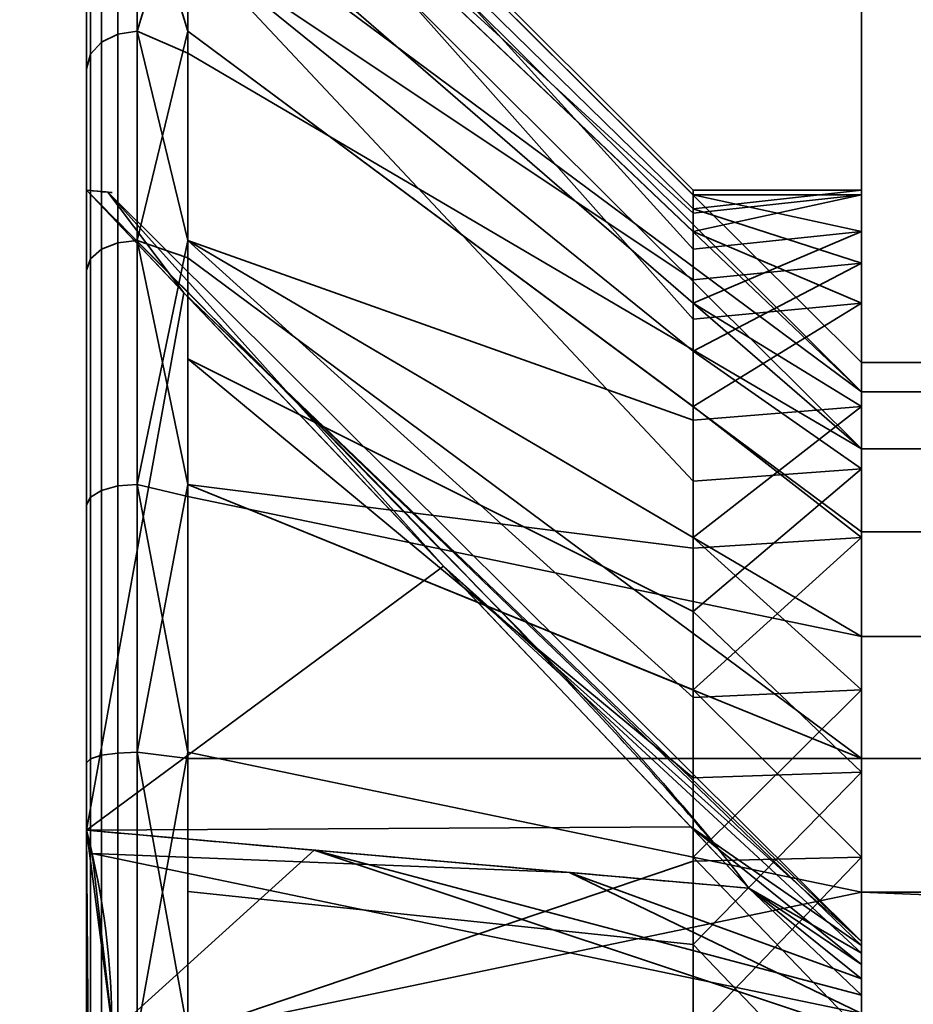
# Model space of a CAD drawing. Header units: millimetres. Extents: x -490 to 6690, y -115 to 152.
# Tile 554 of 656: x 2572.25 to 2574.9, y 30.83 to 33.76. Entities that reach past the tile are written whole.
import ezdxf

# ---------------------------------------------------------------- set-up
doc = ezdxf.new("R2010")
doc.units = ezdxf.units.MM
doc.layers.add('151', color=253, linetype='Continuous')

# ---------------------------------------------------------------- blocks, each defined once
blk = doc.blocks.new('UG_SURFACE_003')
at = {"layer": '151', "color": 252, "linetype": 'Continuous', "lineweight": 35}
for points in [[(3589.9999, -6.2, 2202.5001), (3589.9999, 133.2, 2202.5001), (2410.0001, 133.2, 2202.5001), (2410.0001, -6.2, 2202.5001)], [(2559.9999, -6.2, 2052.5), (2559.9999, 133.2, 2052.5), (3440.0001, 133.2, 2052.5), (3440.0001, -6.2, 2052.5)]]:
    blk.add_3dface(points, dxfattribs=at)
blk = doc.blocks.new('UG_SURFACE_196')
at = {"layer": '151', "color": 252, "linetype": 'Continuous', "lineweight": 35}
for points in [[(2572.7501, 12.6349, 1008.25), (2572.7501, 36, 1008.25), (2574.7499, 36, 1008.25), (2574.7499, 12.6349, 1008.25)], [(2574.7499, 12.6349, 1172.25), (2574.7499, 36, 1172.25), (2572.7501, 36, 1172.25), (2572.7501, 12.6349, 1172.25)], [(2572.7501, 36, 1008.25), (2572.7501, 32.75, 1050.7859), (2572.7501, 33.9861, 1051.8988)], [(2572.7501, 36, 1008.25), (2572.7501, 23.75, 1020.25), (2572.7501, 29.5139, 1050.4458), (2572.7501, 31.1681, 1050.2719)], [(2572.7501, 36, 1072.25), (2572.7501, 32.75, 1057.7141), (2572.7501, 31.1681, 1058.2281)], [(2572.7501, 31.1681, 1050.2719), (2572.7501, 32.75, 1050.7859), (2572.7501, 36, 1008.25)], [(2572.7501, 33.9861, 1056.6012), (2572.7501, 32.75, 1057.7141), (2572.7501, 36, 1072.25)], [(2572.7501, 31.1681, 1058.2281), (2572.7501, 29.5139, 1058.0542), (2572.7501, 23.75, 1072.25), (2572.7501, 36, 1072.25)], [(2572.7501, 36, 1008.25), (2572.7501, 12.6349, 1008.25), (2572.7501, 12.6349, 1020.25), (2572.7501, 23.75, 1020.25)], [(2572.7501, 36, 1172.25), (2572.7501, 32.3769, 1129.9042), (2572.7501, 30.75, 1130.25)], [(2572.7501, 30.75, 1130.25), (2572.7501, 29.1231, 1129.9042), (2572.7501, 23.75, 1160.2499), (2572.7501, 36, 1172.25)], [(2572.7501, 36, 1172.25), (2572.7501, 33.7226, 1128.9265), (2572.7501, 32.3769, 1129.9042)], [(2572.7501, 36, 1172.25), (2572.7501, 34.5542, 1127.4861), (2572.7501, 33.7226, 1128.9265)], [(2572.7501, 36, 1072.25), (2572.7501, 23.75, 1072.25), (2572.7501, 23.75, 1084.25), (2572.7501, 34.7281, 1125.8318)], [(2572.7501, 23.75, 1160.2499), (2572.7501, 12.6349, 1160.2499), (2572.7501, 12.6349, 1172.25), (2572.7501, 36, 1172.25)], [(2574.7499, 36, 1072.25), (2574.7499, 31.7668, 1123.9661), (2574.7499, 30.75, 1123.75)], [(2574.7499, 30.75, 1123.75), (2574.7499, 29.7332, 1123.9661), (2574.7499, 23.75, 1096.2501), (2574.7499, 36, 1072.25)], [(2574.7499, 36, 1072.25), (2574.7499, 36, 1172.25), (2574.7499, 33.2363, 1126.5113)], [(2574.7499, 36, 1072.25), (2574.7499, 32.6079, 1124.5772), (2574.7499, 31.7668, 1123.9661)], [(2574.7499, 33.2363, 1126.5113), (2574.7499, 33.1276, 1125.4774), (2574.7499, 36, 1072.25)], [(2574.7499, 36, 1172.25), (2574.7499, 32.2195, 1128.2725), (2574.7499, 32.9151, 1127.5001)], [(2574.7499, 30.2302, 1128.6954), (2574.7499, 31.2698, 1128.6954), (2574.7499, 36, 1172.25), (2574.7499, 23.75, 1160.2499)], [(2574.7499, 36, 1072.25), (2574.7499, 23.75, 1096.2501), (2574.7499, 23.75, 1084.25)], [(2574.7499, 33.1276, 1125.4774), (2574.7499, 32.6079, 1124.5772), (2574.7499, 36, 1072.25)], [(2574.7499, 31.2698, 1128.6954), (2574.7499, 32.2195, 1128.2725), (2574.7499, 36, 1172.25)], [(2574.7499, 36, 1172.25), (2574.7499, 12.6349, 1172.25), (2574.7499, 12.6349, 1160.2499), (2574.7499, 23.75, 1160.2499)], [(2574.7499, 32.9151, 1127.5001), (2574.7499, 33.2363, 1126.5113), (2574.7499, 36, 1172.25)], [(2574.7499, 36, 1072.25), (2574.7499, 32.4228, 1056.1079), (2574.7499, 33.0339, 1055.2669)], [(2574.7499, 36, 1072.25), (2574.7499, 23.75, 1072.25), (2574.7499, 30.4887, 1056.7364), (2574.7499, 31.5225, 1056.6276)], [(2574.7499, 36, 1008.25), (2574.7499, 36, 1072.25), (2574.7499, 33.25, 1054.25)], [(2574.7499, 31.5225, 1056.6276), (2574.7499, 32.4228, 1056.1079), (2574.7499, 36, 1072.25)], [(2574.7499, 36, 1008.25), (2574.7499, 32.4228, 1052.3921), (2574.7499, 31.5225, 1051.8724)], [(2574.7499, 33.25, 1054.25), (2574.7499, 33.0339, 1053.2331), (2574.7499, 36, 1008.25)], [(2574.7499, 33.0339, 1053.2331), (2574.7499, 32.4228, 1052.3921), (2574.7499, 36, 1008.25)], [(2574.7499, 31.5225, 1051.8724), (2574.7499, 30.4887, 1051.7637), (2574.7499, 23.75, 1020.25), (2574.7499, 36, 1008.25)], [(2574.7499, 33.0339, 1055.2669), (2574.7499, 33.25, 1054.25), (2574.7499, 36, 1072.25)], [(2574.7499, 23.75, 1020.25), (2574.7499, 12.6349, 1020.25), (2574.7499, 12.6349, 1008.25), (2574.7499, 36, 1008.25)], [(2574.7499, 23.75, 1084.25), (2574.7499, 23.75, 1072.25), (2574.7499, 36, 1072.25)], [(2572.7501, 34.75, 1054.25), (2572.7501, 34.6626, 1053.4184), (2574.25, 33.1954, 1053.7302), (2574.25, 33.25, 1054.25)], [(2574.25, 33.25, 1054.25), (2574.25, 33.1954, 1054.7698), (2572.7501, 34.6626, 1055.0816), (2572.7501, 34.75, 1054.25)], [(2572.7501, 34.2141, 1124.2501), (2572.7501, 34.7281, 1125.8318), (2572.7501, 23.75, 1084.25)], [(2572.7501, 34.5542, 1127.4861), (2572.7501, 34.7281, 1125.8318), (2574.25, 33.2363, 1125.9887), (2574.25, 33.182, 1126.5056)], [(2572.7501, 34.7281, 1125.8318), (2572.7501, 34.2141, 1124.2501), (2574.25, 32.9151, 1125), (2574.25, 33.0757, 1125.4944)], [(2574.25, 33.0757, 1125.4944), (2574.25, 33.2363, 1125.9887), (2572.7501, 34.7281, 1125.8318)], [(2572.7501, 33.9861, 1056.6012), (2572.7501, 34.6626, 1055.0816), (2574.25, 33.1954, 1054.7698), (2574.25, 32.984, 1055.2446)], [(2574.25, 32.984, 1053.2553), (2574.25, 33.1954, 1053.7302), (2572.7501, 34.6626, 1053.4184), (2572.7501, 33.9861, 1051.8988)], [(2572.7501, 34.5542, 1127.4861), (2574.25, 33.1276, 1127.0225), (2574.25, 32.8678, 1127.4726)], [(2574.25, 33.182, 1126.5056), (2574.25, 33.1276, 1127.0225), (2572.7501, 34.5542, 1127.4861)], [(2574.25, 32.8678, 1127.4726), (2574.25, 32.6079, 1127.9228), (2572.7501, 33.7226, 1128.9265), (2572.7501, 34.5542, 1127.4861)], [(2572.7501, 23.75, 1084.25), (2572.7501, 33.1011, 1123.014), (2572.7501, 34.2141, 1124.2501)], [(2574.25, 32.5673, 1124.6138), (2574.25, 32.9151, 1125), (2572.7501, 34.2141, 1124.2501), (2572.7501, 33.1011, 1123.014)], [(2572.7501, 33.9861, 1056.6012), (2574.25, 32.7725, 1055.7195), (2574.25, 32.3863, 1056.0672)], [(2572.7501, 33.9861, 1051.8988), (2574.25, 32.7725, 1052.7805), (2574.25, 32.984, 1053.2553)], [(2572.7501, 33.9861, 1051.8988), (2572.7501, 32.75, 1050.7859), (2574.25, 32, 1052.0849), (2574.25, 32.3863, 1052.4328)], [(2574.25, 32.3863, 1052.4328), (2574.25, 32.7725, 1052.7805), (2572.7501, 33.9861, 1051.8988)], [(2574.25, 32.984, 1055.2446), (2574.25, 32.7725, 1055.7195), (2572.7501, 33.9861, 1056.6012)], [(2574.25, 32.3863, 1056.0672), (2574.25, 32, 1056.4151), (2572.7501, 32.75, 1057.7141), (2572.7501, 33.9861, 1056.6012)], [(2572.7501, 32.3769, 1129.9042), (2572.7501, 33.7226, 1128.9265), (2574.25, 32.6079, 1127.9228), (2574.25, 32.1874, 1128.2283)], [(2574.7499, 33.25, 1054.25), (2574.25, 33.25, 1054.25), (2574.25, 33.1954, 1053.7302)], [(2574.25, 33.1954, 1053.7302), (2574.7499, 33.0339, 1053.2331), (2574.7499, 33.25, 1054.25)], [(2574.7499, 33.25, 1054.25), (2574.7499, 33.0339, 1055.2669), (2574.25, 33.1954, 1054.7698)], [(2574.25, 33.1954, 1054.7698), (2574.25, 33.25, 1054.25), (2574.7499, 33.25, 1054.25)], [(2574.25, 33.1276, 1127.0225), (2574.7499, 33.2363, 1126.5113), (2574.7499, 32.9151, 1127.5001)], [(2574.7499, 33.2363, 1126.5113), (2574.25, 33.182, 1126.5056), (2574.25, 33.2363, 1125.9887)], [(2574.25, 33.2363, 1125.9887), (2574.7499, 33.1276, 1125.4774), (2574.7499, 33.2363, 1126.5113)], [(2574.25, 33.2363, 1125.9887), (2574.25, 33.0757, 1125.4944), (2574.7499, 33.1276, 1125.4774)], [(2574.25, 33.1276, 1127.0225), (2574.25, 33.182, 1126.5056), (2574.7499, 33.2363, 1126.5113)], [(2574.7499, 33.0339, 1055.2669), (2574.25, 32.984, 1055.2446), (2574.25, 33.1954, 1054.7698)], [(2574.25, 33.1954, 1053.7302), (2574.25, 32.984, 1053.2553), (2574.7499, 33.0339, 1053.2331)], [(2574.7499, 32.9151, 1127.5001), (2574.25, 32.8678, 1127.4726), (2574.25, 33.1276, 1127.0225)], [(2574.7499, 33.1276, 1125.4774), (2574.25, 33.0757, 1125.4944), (2574.25, 32.9151, 1125)], [(2574.25, 32.9151, 1125), (2574.7499, 32.6079, 1124.5772), (2574.7499, 33.1276, 1125.4774)], [(2572.7501, 31.5816, 1122.3375), (2572.7501, 33.1011, 1123.014), (2572.7501, 23.75, 1084.25)], [(2572.7501, 33.1011, 1123.014), (2574.25, 32.2195, 1124.2274), (2574.25, 32.5673, 1124.6138)], [(2572.7501, 33.1011, 1123.014), (2572.7501, 31.5816, 1122.3375), (2574.25, 31.2698, 1123.8047), (2574.25, 31.7446, 1124.016)], [(2574.25, 31.7446, 1124.016), (2574.25, 32.2195, 1124.2274), (2572.7501, 33.1011, 1123.014)], [(2574.7499, 32.4228, 1052.3921), (2574.7499, 33.0339, 1053.2331), (2574.25, 32.7725, 1052.7805)], [(2574.7499, 33.0339, 1053.2331), (2574.25, 32.984, 1053.2553), (2574.25, 32.7725, 1052.7805)], [(2574.25, 32.7725, 1055.7195), (2574.7499, 33.0339, 1055.2669), (2574.7499, 32.4228, 1056.1079)], [(2574.25, 32.7725, 1055.7195), (2574.25, 32.984, 1055.2446), (2574.7499, 33.0339, 1055.2669)], [(2574.7499, 32.9151, 1127.5001), (2574.7499, 32.2195, 1128.2725), (2574.25, 32.6079, 1127.9228)], [(2574.25, 32.9151, 1125), (2574.25, 32.5673, 1124.6138), (2574.7499, 32.6079, 1124.5772)], [(2574.25, 32.6079, 1127.9228), (2574.25, 32.8678, 1127.4726), (2574.7499, 32.9151, 1127.5001)], [(2574.7499, 32.4228, 1056.1079), (2574.25, 32.3863, 1056.0672), (2574.25, 32.7725, 1055.7195)], [(2574.25, 32.7725, 1052.7805), (2574.25, 32.3863, 1052.4328), (2574.7499, 32.4228, 1052.3921)], [(2572.7501, 32.75, 1057.7141), (2574.25, 32, 1056.4151), (2574.25, 31.5057, 1056.5757)], [(2572.7501, 32.75, 1050.7859), (2572.7501, 31.1681, 1050.2719), (2574.25, 31.0113, 1051.7637), (2574.25, 31.5057, 1051.9243)], [(2574.25, 31.5057, 1051.9243), (2574.25, 32, 1052.0849), (2572.7501, 32.75, 1050.7859)], [(2574.25, 31.5057, 1056.5757), (2574.25, 31.0113, 1056.7364), (2572.7501, 31.1681, 1058.2281), (2572.7501, 32.75, 1057.7141)], [(2574.7499, 32.2195, 1128.2725), (2574.25, 32.1874, 1128.2283), (2574.25, 32.6079, 1127.9228)], [(2574.7499, 31.7668, 1123.9661), (2574.7499, 32.6079, 1124.5772), (2574.25, 32.2195, 1124.2274)], [(2574.7499, 32.6079, 1124.5772), (2574.25, 32.5673, 1124.6138), (2574.25, 32.2195, 1124.2274)], [(2574.7499, 32.4228, 1052.3921), (2574.25, 32.3863, 1052.4328), (2574.25, 32, 1052.0849)], [(2574.25, 32, 1052.0849), (2574.7499, 31.5225, 1051.8724), (2574.7499, 32.4228, 1052.3921)], [(2574.7499, 32.4228, 1056.1079), (2574.7499, 31.5225, 1056.6276), (2574.25, 32, 1056.4151)], [(2574.25, 32, 1056.4151), (2574.25, 32.3863, 1056.0672), (2574.7499, 32.4228, 1056.1079)], [(2572.7501, 30.75, 1130.25), (2572.7501, 32.3769, 1129.9042), (2574.25, 31.7668, 1128.5338), (2574.25, 31.2584, 1128.642)], [(2574.25, 32.1874, 1128.2283), (2574.25, 31.7668, 1128.5338), (2572.7501, 32.3769, 1129.9042)], [(2574.25, 31.7668, 1128.5338), (2574.7499, 32.2195, 1128.2725), (2574.7499, 31.2698, 1128.6954)], [(2574.25, 32.2195, 1124.2274), (2574.25, 31.7446, 1124.016), (2574.7499, 31.7668, 1123.9661)], [(2574.25, 31.7668, 1128.5338), (2574.25, 32.1874, 1128.2283), (2574.7499, 32.2195, 1128.2725)], [(2574.7499, 31.5225, 1056.6276), (2574.25, 31.5057, 1056.5757), (2574.25, 32, 1056.4151)], [(2574.25, 32, 1052.0849), (2574.25, 31.5057, 1051.9243), (2574.7499, 31.5225, 1051.8724)], [(2574.7499, 31.2698, 1128.6954), (2574.25, 31.2584, 1128.642), (2574.25, 31.7668, 1128.5338)], [(2574.7499, 30.75, 1123.75), (2574.7499, 31.7668, 1123.9661), (2574.25, 31.2698, 1123.8047)], [(2574.7499, 31.7668, 1123.9661), (2574.25, 31.7446, 1124.016), (2574.25, 31.2698, 1123.8047)], [(2572.7501, 30.75, 1122.25), (2572.7501, 31.5816, 1122.3375), (2572.7501, 23.75, 1084.25)], [(2574.25, 30.75, 1123.75), (2574.25, 31.2698, 1123.8047), (2572.7501, 31.5816, 1122.3375), (2572.7501, 30.75, 1122.25)], [(2574.7499, 31.5225, 1051.8724), (2574.25, 31.5057, 1051.9243), (2574.25, 31.0113, 1051.7637)], [(2574.25, 31.0113, 1051.7637), (2574.7499, 30.4887, 1051.7637), (2574.7499, 31.5225, 1051.8724)], [(2574.7499, 31.5225, 1056.6276), (2574.7499, 30.4887, 1056.7364), (2574.25, 31.0113, 1056.7364)], [(2574.25, 31.0113, 1056.7364), (2574.25, 31.5057, 1056.5757), (2574.7499, 31.5225, 1056.6276)], [(2574.25, 31.2584, 1128.642), (2574.25, 30.75, 1128.75), (2572.7501, 30.75, 1130.25)], [(2574.7499, 31.2698, 1128.6954), (2574.7499, 30.2302, 1128.6954), (2574.25, 30.75, 1128.75)], [(2574.25, 31.2698, 1123.8047), (2574.25, 30.75, 1123.75), (2574.7499, 30.75, 1123.75)], [(2574.25, 30.75, 1128.75), (2574.25, 31.2584, 1128.642), (2574.7499, 31.2698, 1128.6954)], [(2572.7501, 29.5139, 1058.0542), (2572.7501, 31.1681, 1058.2281), (2574.25, 31.0113, 1056.7364), (2574.25, 30.4944, 1056.682)], [(2574.25, 30.4944, 1051.818), (2574.25, 31.0113, 1051.7637), (2572.7501, 31.1681, 1050.2719), (2572.7501, 29.5139, 1050.4458)], [(2574.7499, 30.4887, 1056.7364), (2574.25, 30.4944, 1056.682), (2574.25, 31.0113, 1056.7364)], [(2574.25, 31.0113, 1051.7637), (2574.25, 30.4944, 1051.818), (2574.7499, 30.4887, 1051.7637)]]:
    blk.add_3dface(points, dxfattribs=at)
blk = doc.blocks.new('UG_SURFACE_197')
at = {"layer": '151', "color": 252, "linetype": 'Continuous', "lineweight": 35}
for points in [[(2574.7499, 32.6521, 1054.868), (2574.7499, 32.739, 1054.0409), (2572.7501, 34.7281, 1053.8319), (2572.7501, 34.6412, 1054.659)], [(2572.7501, 34.4711, 1053.041), (2572.7501, 34.7281, 1053.8319), (2574.7499, 32.739, 1054.0409), (2574.7499, 32.4821, 1053.25)], [(2572.7501, 34.6412, 1054.659), (2572.7501, 34.5542, 1055.4861), (2574.7499, 32.6521, 1054.868)], [(2572.4499, 33.25, 1054.85), (2572.4499, 34.0842, 1056.175), (2572.4499, 34.5789, 1054.6525)], [(2572.4499, 34.5789, 1054.6525), (2572.4499, 34.4116, 1053.0603), (2572.4499, 33.25, 1053.65), (2572.4499, 33.25, 1054.85)], [(2572.5999, 34.5542, 1053.0139), (2572.5999, 33.7226, 1051.5735), (2572.5427, 33.7141, 1051.5811), (2572.5427, 34.5434, 1053.0175)], [(2572.7501, 34.2141, 1052.25), (2572.5999, 33.7226, 1051.5735), (2572.5999, 34.5542, 1053.0139)], [(2574.7499, 32.6521, 1054.868), (2572.7501, 34.5542, 1055.4861), (2572.7501, 34.1384, 1056.2063)], [(2572.5427, 34.5434, 1053.0175), (2572.5427, 33.7141, 1051.5811), (2572.494, 33.6899, 1051.6028), (2572.494, 34.5124, 1053.0275)], [(2572.494, 34.5124, 1053.0275), (2572.494, 33.6899, 1051.6028), (2572.4614, 33.6538, 1051.6354), (2572.4614, 34.4662, 1053.0425)], [(2574.7499, 32.4821, 1053.25), (2572.7501, 34.2141, 1052.25), (2572.7501, 34.4711, 1053.041)], [(2572.4614, 34.4662, 1053.0425), (2572.4614, 33.6538, 1051.6354), (2572.4499, 33.6111, 1051.6739), (2572.4499, 34.4116, 1053.0603)], [(2572.4499, 31.35, 1053.65), (2572.4499, 33.25, 1053.65), (2572.4499, 34.4116, 1053.0603), (2572.4499, 33.6111, 1051.6739)], [(2572.5427, 33.0944, 1057.4769), (2572.5427, 34.2042, 1056.2443), (2572.494, 34.1761, 1056.228), (2572.494, 33.0753, 1057.4505)], [(2572.5999, 33.1011, 1057.4861), (2572.5999, 34.2141, 1056.25), (2572.5427, 34.2042, 1056.2443), (2572.5427, 33.0944, 1057.4769)], [(2572.7501, 33.7226, 1056.9265), (2572.5999, 34.2141, 1056.25), (2572.5999, 33.1011, 1057.4861)], [(2572.7501, 33.7226, 1056.9265), (2572.7501, 34.1384, 1056.2063), (2572.5999, 34.2141, 1056.25)], [(2572.7501, 34.2141, 1052.25), (2572.7501, 33.6576, 1051.6319), (2572.5999, 33.7226, 1051.5735)], [(2572.7501, 33.6576, 1051.6319), (2572.7501, 34.2141, 1052.25), (2574.7499, 32.4821, 1053.25)], [(2572.494, 33.0753, 1057.4505), (2572.494, 34.1761, 1056.228), (2572.4614, 34.1339, 1056.2037), (2572.4614, 33.0467, 1057.4112)], [(2572.4614, 33.0467, 1057.4112), (2572.4614, 34.1339, 1056.2037), (2572.4499, 34.0842, 1056.175), (2572.4499, 33.013, 1057.3647)], [(2572.7501, 34.1384, 1056.2063), (2572.7501, 33.7226, 1056.9265), (2574.7499, 32.2363, 1055.5882), (2574.7499, 32.6521, 1054.868)], [(2572.4499, 31.35, 1056.7501), (2572.4499, 33.013, 1057.3647), (2572.4499, 34.0842, 1056.175), (2572.4499, 33.25, 1054.85)], [(2572.5427, 33.7141, 1051.5811), (2572.5427, 32.3723, 1050.6063), (2572.494, 32.3591, 1050.6359), (2572.494, 33.6899, 1051.6028)], [(2572.5999, 33.7226, 1051.5735), (2572.5999, 32.3769, 1050.5958), (2572.5427, 32.3723, 1050.6063), (2572.5427, 33.7141, 1051.5811)], [(2572.5999, 32.3769, 1050.5958), (2572.5999, 33.7226, 1051.5735), (2572.7501, 33.1011, 1051.0139)], [(2572.5999, 33.7226, 1051.5735), (2572.7501, 33.6576, 1051.6319), (2572.7501, 33.1011, 1051.0139)], [(2572.5999, 33.1011, 1057.4861), (2572.7501, 33.0498, 1057.4154), (2572.7501, 33.7226, 1056.9265)], [(2574.7499, 31.5635, 1056.0771), (2574.7499, 32.2363, 1055.5882), (2572.7501, 33.7226, 1056.9265), (2572.7501, 33.0498, 1057.4154)], [(2572.494, 33.6899, 1051.6028), (2572.494, 32.3591, 1050.6359), (2572.4614, 32.3393, 1050.6804), (2572.4614, 33.6538, 1051.6354)], [(2572.4614, 33.6538, 1051.6354), (2572.4614, 32.3393, 1050.6804), (2572.4499, 32.3159, 1050.7329), (2572.4499, 33.6111, 1051.6739)], [(2574.7499, 32.4821, 1053.25), (2574.7499, 31.9256, 1052.632), (2572.7501, 33.1011, 1051.0139), (2572.7501, 33.6576, 1051.6319)], [(2572.4499, 33.6111, 1051.6739), (2572.4499, 32.3159, 1050.7329), (2572.4499, 31.35, 1051.7499), (2572.4499, 31.35, 1053.65)], [(2572.4499, 33.25, 1054.85), (2572.4499, 31.35, 1054.85), (2572.4499, 31.35, 1056.7501)], [(2572.7384, 32.9459, 1053.6753), (2572.4499, 33.25, 1053.65), (2572.4499, 31.35, 1053.65)], [(2572.4499, 31.35, 1054.85), (2572.4499, 33.25, 1054.85), (2573.5087, 32.134, 1054.7574)], [(2572.5126, 33.2445, 1054.5121), (2572.4499, 33.25, 1054.85), (2572.4499, 33.25, 1053.65)], [(2572.5126, 33.2445, 1054.5121), (2572.4499, 33.25, 1053.65), (2572.7384, 32.9459, 1053.6753)], [(2573.5087, 32.134, 1054.7574), (2572.4499, 33.25, 1054.85), (2572.5126, 33.2445, 1054.5121)], [(2573.5087, 32.134, 1054.7574), (2572.5126, 33.2445, 1054.5121), (2574.7499, 31.0195, 1054.2784)], [(2574.7499, 31.0195, 1054.2784), (2572.5126, 33.2445, 1054.5121), (2572.7384, 32.9459, 1053.6753)], [(2572.5427, 31.5793, 1058.1514), (2572.5427, 33.0944, 1057.4769), (2572.494, 33.0753, 1057.4505), (2572.494, 31.5725, 1058.1197)], [(2572.5999, 31.5816, 1058.1626), (2572.5999, 33.1011, 1057.4861), (2572.5427, 33.0944, 1057.4769), (2572.5427, 31.5793, 1058.1514)], [(2572.7501, 33.1011, 1051.0139), (2572.7501, 32.3414, 1050.6756), (2572.5999, 32.3769, 1050.5958)], [(2572.7501, 32.3769, 1057.9041), (2572.5999, 33.1011, 1057.4861), (2572.5999, 31.5816, 1058.1626)], [(2572.7501, 32.3769, 1057.9041), (2572.7501, 33.0498, 1057.4154), (2572.5999, 33.1011, 1057.4861)], [(2572.7501, 32.3414, 1050.6756), (2572.7501, 33.1011, 1051.0139), (2574.7499, 31.9256, 1052.632)], [(2572.494, 31.5725, 1058.1197), (2572.494, 33.0753, 1057.4505), (2572.4614, 33.0467, 1057.4112), (2572.4614, 31.5624, 1058.072)], [(2572.4614, 31.5624, 1058.072), (2572.4614, 33.0467, 1057.4112), (2572.4499, 33.013, 1057.3647), (2572.4499, 31.5505, 1058.0158)], [(2572.7501, 33.0498, 1057.4154), (2572.7501, 32.3769, 1057.9041), (2574.7499, 31.5635, 1056.0771)], [(2572.4499, 31.5505, 1058.0158), (2572.4499, 33.013, 1057.3647), (2572.4499, 31.35, 1056.7501)], [(2574.2431, 31.36, 1053.8069), (2572.7384, 32.9459, 1053.6753), (2572.4499, 31.35, 1053.65)], [(2574.7499, 31.0077, 1054.1663), (2572.7384, 32.9459, 1053.6753), (2574.2431, 31.36, 1053.8069)], [(2572.7384, 32.9459, 1053.6753), (2574.7499, 31.0077, 1054.1663), (2574.7499, 31.0195, 1054.2784)], [(2574.7499, 32.739, 1054.0409), (2584.986, 32.739, 1054.0409), (2584.986, 32.4821, 1053.25), (2574.7499, 32.4821, 1053.25)], [(2574.7499, 32.6521, 1054.868), (2584.986, 32.6521, 1054.868), (2584.986, 32.739, 1054.0409), (2574.7499, 32.739, 1054.0409)], [(2574.7499, 32.2363, 1055.5882), (2584.986, 32.2363, 1055.5882), (2584.986, 32.6521, 1054.868), (2574.7499, 32.6521, 1054.868)], [(2574.7499, 32.4821, 1053.25), (2584.986, 32.4821, 1053.25), (2584.986, 31.9256, 1052.632), (2574.7499, 31.9256, 1052.632)], [(2572.5427, 32.3723, 1050.6063), (2572.5427, 30.75, 1050.2614), (2572.494, 30.75, 1050.2939), (2572.494, 32.3591, 1050.6359)], [(2572.5999, 32.3769, 1050.5958), (2572.5999, 30.75, 1050.2501), (2572.5427, 30.75, 1050.2614), (2572.5427, 32.3723, 1050.6063)], [(2572.5999, 32.3769, 1050.5958), (2572.7501, 32.3414, 1050.6756), (2572.7501, 31.5816, 1050.3374)], [(2572.7501, 31.5816, 1050.3374), (2572.5999, 30.75, 1050.2501), (2572.5999, 32.3769, 1050.5958)], [(2572.5999, 31.5816, 1058.1626), (2572.7501, 31.5635, 1058.0771), (2572.7501, 32.3769, 1057.9041)], [(2574.7499, 31.5635, 1056.0771), (2572.7501, 32.3769, 1057.9041), (2572.7501, 31.5635, 1058.0771)], [(2572.4614, 32.3393, 1050.6804), (2572.4614, 30.75, 1050.3426), (2572.4499, 30.75, 1050.4), (2572.4499, 32.3159, 1050.7329)], [(2572.494, 32.3591, 1050.6359), (2572.494, 30.75, 1050.2939), (2572.4614, 30.75, 1050.3426), (2572.4614, 32.3393, 1050.6804)], [(2574.7499, 31.9256, 1052.632), (2574.7499, 31.1658, 1052.2937), (2572.7501, 31.5816, 1050.3374), (2572.7501, 32.3414, 1050.6756)], [(2572.4499, 30.15, 1051.7499), (2572.4499, 31.35, 1051.7499), (2572.4499, 32.3159, 1050.7329), (2572.4499, 30.75, 1050.4)], [(2574.7499, 31.5635, 1056.0771), (2584.986, 31.5635, 1056.0771), (2584.986, 32.2363, 1055.5882), (2574.7499, 32.2363, 1055.5882)], [(2573.5087, 32.134, 1054.7574), (2574.4157, 31.178, 1054.6781), (2572.4499, 31.35, 1054.85)], [(2574.7499, 31.0195, 1054.2784), (2574.7499, 30.9847, 1054.3855), (2573.5087, 32.134, 1054.7574)], [(2574.4157, 31.178, 1054.6781), (2573.5087, 32.134, 1054.7574), (2574.7499, 30.9847, 1054.3855)], [(2574.7499, 31.9256, 1052.632), (2584.986, 31.9256, 1052.632), (2584.986, 31.1658, 1052.2937), (2574.7499, 31.1658, 1052.2937)], [(2572.494, 29.9275, 1058.1197), (2572.494, 31.5725, 1058.1197), (2572.4614, 31.5624, 1058.072), (2572.4614, 29.9376, 1058.072)], [(2572.5427, 29.9207, 1058.1514), (2572.5427, 31.5793, 1058.1514), (2572.494, 31.5725, 1058.1197), (2572.494, 29.9275, 1058.1197)], [(2572.5999, 29.9184, 1058.1626), (2572.5999, 31.5816, 1058.1626), (2572.5427, 31.5793, 1058.1514), (2572.5427, 29.9207, 1058.1514)], [(2572.5999, 31.5816, 1058.1626), (2572.5999, 29.9184, 1058.1626), (2572.7501, 30.75, 1058.25)], [(2572.7501, 30.75, 1058.25), (2572.7501, 31.5635, 1058.0771), (2572.5999, 31.5816, 1058.1626)], [(2572.7501, 31.5816, 1050.3374), (2572.7501, 30.75, 1050.2501), (2572.5999, 30.75, 1050.2501)], [(2572.7501, 30.75, 1050.2501), (2572.7501, 31.5816, 1050.3374), (2574.7499, 31.1658, 1052.2937)], [(2572.4614, 29.9376, 1058.072), (2572.4614, 31.5624, 1058.072), (2572.4499, 31.5505, 1058.0158), (2572.4499, 29.9495, 1058.0158)], [(2572.4499, 29.9495, 1058.0158), (2572.4499, 31.5505, 1058.0158), (2572.4499, 31.35, 1056.7501), (2572.4499, 30.15, 1056.7501)], [(2572.7501, 31.5635, 1058.0771), (2572.7501, 30.75, 1058.25), (2574.7499, 30.75, 1056.25), (2574.7499, 31.5635, 1056.0771)], [(2574.7499, 30.75, 1056.25), (2584.986, 30.75, 1056.25), (2584.986, 31.5635, 1056.0771), (2574.7499, 31.5635, 1056.0771)], [(2572.4499, 31.35, 1053.65), (2574.4157, 31.178, 1053.8219), (2574.2431, 31.36, 1053.8069)], [(2572.4499, 31.35, 1053.65), (2572.4499, 31.35, 1051.7499), (2573.1251, 31.2909, 1052.4616)], [(2573.1251, 31.2909, 1052.4616), (2574.4157, 31.178, 1053.8219), (2572.4499, 31.35, 1053.65)], [(2572.4499, 31.35, 1054.85), (2574.4157, 31.178, 1054.6781), (2573.8833, 31.2246, 1055.2392)], [(2573.8833, 31.2246, 1055.2392), (2572.4499, 31.35, 1056.7501), (2572.4499, 31.35, 1054.85)], [(2572.4499, 31.35, 1056.7501), (2572.4666, 31.2811, 1056.7485), (2572.5279, 30.752, 1056.7431), (2572.4587, 30.2172, 1056.7492)], [(2572.4587, 30.2172, 1056.7492), (2572.4499, 30.15, 1056.7501), (2572.4499, 31.35, 1056.7501)], [(2572.5279, 30.75, 1051.7569), (2572.4499, 31.35, 1051.7499), (2572.4499, 30.15, 1051.7499)], [(2572.4666, 31.2811, 1056.7485), (2572.4499, 31.35, 1056.7501), (2573.8833, 31.2246, 1055.2392)], [(2573.1251, 31.2909, 1052.4616), (2572.4499, 31.35, 1051.7499), (2572.5279, 30.75, 1051.7569)], [(2574.7499, 30.9514, 1054.0687), (2574.2431, 31.36, 1053.8069), (2574.4157, 31.178, 1053.8219)], [(2574.2431, 31.36, 1053.8069), (2574.7499, 30.9514, 1054.0687), (2574.7499, 31.0077, 1054.1663)], [(2573.8833, 31.2246, 1055.2392), (2574.7499, 30.8063, 1054.5151), (2572.4666, 31.2811, 1056.7485)], [(2572.5279, 30.752, 1056.7431), (2572.4666, 31.2811, 1056.7485), (2574.7499, 30.8063, 1054.5151)], [(2573.1251, 31.2909, 1052.4616), (2572.5279, 30.75, 1051.7569), (2574.7499, 30.75, 1053.979)], [(2574.7499, 30.75, 1053.979), (2574.7499, 30.8602, 1054.0024), (2573.1251, 31.2909, 1052.4616)], [(2574.4157, 31.178, 1053.8219), (2573.1251, 31.2909, 1052.4616), (2574.7499, 30.8602, 1054.0024)], [(2574.7499, 30.9093, 1054.4692), (2573.8833, 31.2246, 1055.2392), (2574.4157, 31.178, 1054.6781)], [(2573.8833, 31.2246, 1055.2392), (2574.7499, 30.9093, 1054.4692), (2574.7499, 30.8063, 1054.5151)], [(2574.7499, 31.1658, 1052.2937), (2574.7499, 30.3342, 1052.2937), (2572.7501, 30.75, 1050.2501)], [(2574.7499, 30.9847, 1054.3855), (2574.7499, 30.9093, 1054.4692), (2574.4157, 31.178, 1054.6781)], [(2574.7499, 30.8602, 1054.0024), (2574.7499, 30.9514, 1054.0687), (2574.4157, 31.178, 1053.8219)], [(2574.7499, 30.3342, 1052.2937), (2574.7499, 31.1658, 1052.2937), (2584.986, 30.75, 1052.25)], [(2574.7499, 31.1658, 1052.2937), (2584.986, 31.1658, 1052.2937), (2584.986, 30.75, 1052.25)], [(2574.7499, 30.9847, 1054.3855), (2574.7499, 31.0195, 1054.2784), (2574.7499, 31.0077, 1054.1663), (2574.7499, 30.75, 1054.25)], [(2574.7499, 31.0077, 1054.1663), (2574.7499, 30.9514, 1054.0687), (2574.7499, 30.8602, 1054.0024), (2574.7499, 30.75, 1054.25)], [(2574.7499, 30.75, 1054.25), (2574.7499, 30.8063, 1054.5151), (2574.7499, 30.9093, 1054.4692), (2574.7499, 30.9847, 1054.3855)], [(2574.7499, 30.8602, 1054.0024), (2574.7499, 30.75, 1053.979), (2574.7499, 30.6398, 1054.0024), (2574.7499, 30.75, 1054.25)]]:
    blk.add_3dface(points, dxfattribs=at)
blk = doc.blocks.new('UG_SURFACE_201')
at = {"layer": '151', "color": 252, "linetype": 'Continuous', "lineweight": 35}
for points in [[(2574.7499, 32.6521, 1126.868), (2574.7499, 32.739, 1126.0409), (2572.7501, 34.7281, 1125.8318), (2572.7501, 34.6412, 1126.659)], [(2572.7501, 34.4711, 1125.0409), (2572.7501, 34.7281, 1125.8318), (2574.7499, 32.739, 1126.0409), (2574.7499, 32.4821, 1125.25)], [(2572.7501, 34.6412, 1126.659), (2572.7501, 34.5542, 1127.4861), (2574.7499, 32.6521, 1126.868)], [(2572.4499, 33.25, 1126.85), (2572.4499, 34.0842, 1128.175), (2572.4499, 34.5789, 1126.6525)], [(2572.4499, 34.5789, 1126.6525), (2572.4499, 34.4116, 1125.0603), (2572.4499, 33.25, 1125.65), (2572.4499, 33.25, 1126.85)], [(2572.5999, 34.5542, 1125.0139), (2572.5999, 33.7226, 1123.5734), (2572.5427, 33.7141, 1123.5812), (2572.5427, 34.5434, 1125.0174)], [(2572.5999, 33.7226, 1123.5734), (2572.5999, 34.5542, 1125.0139), (2572.7501, 34.2141, 1124.2501)], [(2574.7499, 32.6521, 1126.868), (2572.7501, 34.5542, 1127.4861), (2572.7501, 34.1384, 1128.2063)], [(2572.5427, 34.5434, 1125.0174), (2572.5427, 33.7141, 1123.5812), (2572.494, 33.6899, 1123.6029), (2572.494, 34.5124, 1125.0275)], [(2572.494, 34.5124, 1125.0275), (2572.494, 33.6899, 1123.6029), (2572.4614, 33.6538, 1123.6354), (2572.4614, 34.4662, 1125.0426)], [(2574.7499, 32.4821, 1125.25), (2572.7501, 34.2141, 1124.2501), (2572.7501, 34.4711, 1125.0409)], [(2572.4614, 34.4662, 1125.0426), (2572.4614, 33.6538, 1123.6354), (2572.4499, 33.6111, 1123.6738), (2572.4499, 34.4116, 1125.0603)], [(2572.4499, 31.35, 1125.65), (2572.4499, 33.25, 1125.65), (2572.4499, 34.4116, 1125.0603), (2572.4499, 33.6111, 1123.6738)], [(2572.5427, 33.0944, 1129.4768), (2572.5427, 34.2042, 1128.2443), (2572.494, 34.1761, 1128.2281), (2572.494, 33.0753, 1129.4506)], [(2572.5999, 33.1011, 1129.4861), (2572.5999, 34.2141, 1128.25), (2572.5427, 34.2042, 1128.2443), (2572.5427, 33.0944, 1129.4768)], [(2572.7501, 34.2141, 1124.2501), (2572.7501, 33.6576, 1123.632), (2572.5999, 33.7226, 1123.5734)], [(2572.7501, 33.7226, 1128.9265), (2572.5999, 34.2141, 1128.25), (2572.5999, 33.1011, 1129.4861)], [(2572.7501, 33.7226, 1128.9265), (2572.7501, 34.1384, 1128.2063), (2572.5999, 34.2141, 1128.25)], [(2572.7501, 33.6576, 1123.632), (2572.7501, 34.2141, 1124.2501), (2574.7499, 32.4821, 1125.25)], [(2572.494, 33.0753, 1129.4506), (2572.494, 34.1761, 1128.2281), (2572.4614, 34.1339, 1128.2037), (2572.4614, 33.0467, 1129.4111)], [(2572.4614, 33.0467, 1129.4111), (2572.4614, 34.1339, 1128.2037), (2572.4499, 34.0842, 1128.175), (2572.4499, 33.013, 1129.3647)], [(2572.7501, 34.1384, 1128.2063), (2572.7501, 33.7226, 1128.9265), (2574.7499, 32.2363, 1127.5883), (2574.7499, 32.6521, 1126.868)], [(2572.4499, 31.35, 1128.75), (2572.4499, 33.013, 1129.3647), (2572.4499, 34.0842, 1128.175), (2572.4499, 33.25, 1126.85)], [(2572.5427, 33.7141, 1123.5812), (2572.5427, 32.3723, 1122.6063), (2572.494, 32.3591, 1122.636), (2572.494, 33.6899, 1123.6029)], [(2572.5999, 33.7226, 1123.5734), (2572.5999, 32.3769, 1122.5958), (2572.5427, 32.3723, 1122.6063), (2572.5427, 33.7141, 1123.5812)], [(2572.5999, 33.7226, 1123.5734), (2572.7501, 33.6576, 1123.632), (2572.7501, 33.1011, 1123.014)], [(2572.7501, 33.1011, 1123.014), (2572.5999, 32.3769, 1122.5958), (2572.5999, 33.7226, 1123.5734)], [(2572.5999, 33.1011, 1129.4861), (2572.7501, 33.0498, 1129.4154), (2572.7501, 33.7226, 1128.9265)], [(2574.7499, 31.5635, 1128.0771), (2574.7499, 32.2363, 1127.5883), (2572.7501, 33.7226, 1128.9265), (2572.7501, 33.0498, 1129.4154)], [(2572.494, 33.6899, 1123.6029), (2572.494, 32.3591, 1122.636), (2572.4614, 32.3393, 1122.6804), (2572.4614, 33.6538, 1123.6354)], [(2572.4614, 33.6538, 1123.6354), (2572.4614, 32.3393, 1122.6804), (2572.4499, 32.3159, 1122.7329), (2572.4499, 33.6111, 1123.6738)], [(2574.7499, 32.4821, 1125.25), (2574.7499, 31.9256, 1124.632), (2572.7501, 33.1011, 1123.014), (2572.7501, 33.6576, 1123.632)], [(2572.4499, 33.6111, 1123.6738), (2572.4499, 32.3159, 1122.7329), (2572.4499, 31.35, 1123.75), (2572.4499, 31.35, 1125.65)], [(2572.4499, 33.25, 1126.85), (2572.4499, 31.35, 1126.85), (2572.4499, 31.35, 1128.75)], [(2572.7384, 32.9459, 1125.6752), (2572.4499, 33.25, 1125.65), (2572.4499, 31.35, 1125.65)], [(2572.4499, 31.35, 1126.85), (2572.4499, 33.25, 1126.85), (2573.5087, 32.134, 1126.7574)], [(2572.5126, 33.2445, 1126.5122), (2572.4499, 33.25, 1126.85), (2572.4499, 33.25, 1125.65)], [(2572.5126, 33.2445, 1126.5122), (2572.4499, 33.25, 1125.65), (2572.7384, 32.9459, 1125.6752)], [(2573.5087, 32.134, 1126.7574), (2572.4499, 33.25, 1126.85), (2572.5126, 33.2445, 1126.5122)], [(2573.5087, 32.134, 1126.7574), (2572.5126, 33.2445, 1126.5122), (2574.7499, 31.0195, 1126.2783)], [(2574.7499, 31.0195, 1126.2783), (2572.5126, 33.2445, 1126.5122), (2572.7384, 32.9459, 1125.6752)], [(2572.5427, 31.5793, 1130.1514), (2572.5427, 33.0944, 1129.4768), (2572.494, 33.0753, 1129.4506), (2572.494, 31.5725, 1130.1196)], [(2572.5999, 31.5816, 1130.1626), (2572.5999, 33.1011, 1129.4861), (2572.5427, 33.0944, 1129.4768), (2572.5427, 31.5793, 1130.1514)], [(2572.5999, 33.1011, 1129.4861), (2572.5999, 31.5816, 1130.1626), (2572.7501, 32.3769, 1129.9042)], [(2572.7501, 32.3769, 1129.9042), (2572.7501, 33.0498, 1129.4154), (2572.5999, 33.1011, 1129.4861)], [(2572.7501, 33.1011, 1123.014), (2572.7501, 32.3414, 1122.6757), (2572.5999, 32.3769, 1122.5958)], [(2572.7501, 32.3414, 1122.6757), (2572.7501, 33.1011, 1123.014), (2574.7499, 31.9256, 1124.632)], [(2572.494, 31.5725, 1130.1196), (2572.494, 33.0753, 1129.4506), (2572.4614, 33.0467, 1129.4111), (2572.4614, 31.5624, 1130.072)], [(2572.4614, 31.5624, 1130.072), (2572.4614, 33.0467, 1129.4111), (2572.4499, 33.013, 1129.3647), (2572.4499, 31.5505, 1130.0159)], [(2572.7501, 33.0498, 1129.4154), (2572.7501, 32.3769, 1129.9042), (2574.7499, 31.5635, 1128.0771)], [(2572.4499, 31.5505, 1130.0159), (2572.4499, 33.013, 1129.3647), (2572.4499, 31.35, 1128.75)], [(2574.2431, 31.36, 1125.8069), (2572.7384, 32.9459, 1125.6752), (2572.4499, 31.35, 1125.65)], [(2574.7499, 31.0077, 1126.1662), (2572.7384, 32.9459, 1125.6752), (2574.2431, 31.36, 1125.8069)], [(2572.7384, 32.9459, 1125.6752), (2574.7499, 31.0077, 1126.1662), (2574.7499, 31.0195, 1126.2783)], [(2574.7499, 32.739, 1126.0409), (2584.986, 32.739, 1126.0409), (2584.986, 32.4821, 1125.25), (2574.7499, 32.4821, 1125.25)], [(2574.7499, 32.6521, 1126.868), (2584.986, 32.6521, 1126.868), (2584.986, 32.739, 1126.0409), (2574.7499, 32.739, 1126.0409)], [(2574.7499, 32.2363, 1127.5883), (2584.986, 32.2363, 1127.5883), (2584.986, 32.6521, 1126.868), (2574.7499, 32.6521, 1126.868)], [(2574.7499, 32.4821, 1125.25), (2584.986, 32.4821, 1125.25), (2584.986, 31.9256, 1124.632), (2574.7499, 31.9256, 1124.632)], [(2572.5427, 32.3723, 1122.6063), (2572.5427, 30.75, 1122.2614), (2572.494, 30.75, 1122.2939), (2572.494, 32.3591, 1122.636)], [(2572.5999, 32.3769, 1122.5958), (2572.5999, 30.75, 1122.25), (2572.5427, 30.75, 1122.2614), (2572.5427, 32.3723, 1122.6063)], [(2572.5999, 32.3769, 1122.5958), (2572.7501, 32.3414, 1122.6757), (2572.7501, 31.5816, 1122.3375)], [(2572.7501, 31.5816, 1122.3375), (2572.5999, 30.75, 1122.25), (2572.5999, 32.3769, 1122.5958)], [(2572.5999, 31.5816, 1130.1626), (2572.7501, 31.5635, 1130.0771), (2572.7501, 32.3769, 1129.9042)], [(2574.7499, 31.5635, 1128.0771), (2572.7501, 32.3769, 1129.9042), (2572.7501, 31.5635, 1130.0771)], [(2572.4614, 32.3393, 1122.6804), (2572.4614, 30.75, 1122.3426), (2572.4499, 30.75, 1122.4), (2572.4499, 32.3159, 1122.7329)], [(2572.494, 32.3591, 1122.636), (2572.494, 30.75, 1122.2939), (2572.4614, 30.75, 1122.3426), (2572.4614, 32.3393, 1122.6804)], [(2574.7499, 31.9256, 1124.632), (2574.7499, 31.1658, 1124.2937), (2572.7501, 31.5816, 1122.3375), (2572.7501, 32.3414, 1122.6757)], [(2572.4499, 30.15, 1123.75), (2572.4499, 31.35, 1123.75), (2572.4499, 32.3159, 1122.7329), (2572.4499, 30.75, 1122.4)], [(2574.7499, 31.5635, 1128.0771), (2584.986, 31.5635, 1128.0771), (2584.986, 32.2363, 1127.5883), (2574.7499, 32.2363, 1127.5883)], [(2573.5087, 32.134, 1126.7574), (2574.4157, 31.178, 1126.678), (2572.4499, 31.35, 1126.85)], [(2574.7499, 31.0195, 1126.2783), (2574.7499, 30.9847, 1126.3855), (2573.5087, 32.134, 1126.7574)], [(2574.4157, 31.178, 1126.678), (2573.5087, 32.134, 1126.7574), (2574.7499, 30.9847, 1126.3855)], [(2574.7499, 31.9256, 1124.632), (2584.986, 31.9256, 1124.632), (2584.986, 31.1658, 1124.2937), (2574.7499, 31.1658, 1124.2937)], [(2572.494, 29.9275, 1130.1196), (2572.494, 31.5725, 1130.1196), (2572.4614, 31.5624, 1130.072), (2572.4614, 29.9376, 1130.072)], [(2572.5427, 29.9207, 1130.1514), (2572.5427, 31.5793, 1130.1514), (2572.494, 31.5725, 1130.1196), (2572.494, 29.9275, 1130.1196)], [(2572.5999, 29.9184, 1130.1626), (2572.5999, 31.5816, 1130.1626), (2572.5427, 31.5793, 1130.1514), (2572.5427, 29.9207, 1130.1514)], [(2572.5999, 31.5816, 1130.1626), (2572.5999, 29.9184, 1130.1626), (2572.7501, 30.75, 1130.25)], [(2572.7501, 30.75, 1130.25), (2572.7501, 31.5635, 1130.0771), (2572.5999, 31.5816, 1130.1626)], [(2572.7501, 31.5816, 1122.3375), (2572.7501, 30.75, 1122.25), (2572.5999, 30.75, 1122.25)], [(2572.7501, 30.75, 1122.25), (2572.7501, 31.5816, 1122.3375), (2574.7499, 31.1658, 1124.2937)], [(2572.4614, 29.9376, 1130.072), (2572.4614, 31.5624, 1130.072), (2572.4499, 31.5505, 1130.0159), (2572.4499, 29.9495, 1130.0159)], [(2572.4499, 29.9495, 1130.0159), (2572.4499, 31.5505, 1130.0159), (2572.4499, 31.35, 1128.75), (2572.4499, 30.15, 1128.75)], [(2572.7501, 31.5635, 1130.0771), (2572.7501, 30.75, 1130.25), (2574.7499, 30.75, 1128.25), (2574.7499, 31.5635, 1128.0771)], [(2574.7499, 30.75, 1128.25), (2584.986, 30.75, 1128.25), (2584.986, 31.5635, 1128.0771), (2574.7499, 31.5635, 1128.0771)], [(2572.4499, 31.35, 1125.65), (2574.4157, 31.178, 1125.8219), (2574.2431, 31.36, 1125.8069)], [(2572.4499, 31.35, 1125.65), (2572.4499, 31.35, 1123.75), (2573.1251, 31.2909, 1124.4615)], [(2573.1251, 31.2909, 1124.4615), (2574.4157, 31.178, 1125.8219), (2572.4499, 31.35, 1125.65)], [(2572.4499, 31.35, 1126.85), (2574.4157, 31.178, 1126.678), (2573.8833, 31.2246, 1127.2392)], [(2573.8833, 31.2246, 1127.2392), (2572.4499, 31.35, 1128.75), (2572.4499, 31.35, 1126.85)], [(2572.4499, 31.35, 1128.75), (2572.4666, 31.2811, 1128.7485), (2572.5279, 30.752, 1128.7432), (2572.4587, 30.2172, 1128.7493)], [(2572.4587, 30.2172, 1128.7493), (2572.4499, 30.15, 1128.75), (2572.4499, 31.35, 1128.75)], [(2572.5279, 30.75, 1123.7568), (2572.4499, 31.35, 1123.75), (2572.4499, 30.15, 1123.75)], [(2572.4666, 31.2811, 1128.7485), (2572.4499, 31.35, 1128.75), (2573.8833, 31.2246, 1127.2392)], [(2573.1251, 31.2909, 1124.4615), (2572.4499, 31.35, 1123.75), (2572.5279, 30.75, 1123.7568)], [(2574.7499, 30.9514, 1126.0687), (2574.2431, 31.36, 1125.8069), (2574.4157, 31.178, 1125.8219)], [(2574.2431, 31.36, 1125.8069), (2574.7499, 30.9514, 1126.0687), (2574.7499, 31.0077, 1126.1662)], [(2573.8833, 31.2246, 1127.2392), (2574.7499, 30.8063, 1126.515), (2572.4666, 31.2811, 1128.7485)], [(2572.5279, 30.752, 1128.7432), (2572.4666, 31.2811, 1128.7485), (2574.7499, 30.8063, 1126.515)], [(2573.1251, 31.2909, 1124.4615), (2572.5279, 30.75, 1123.7568), (2574.7499, 30.75, 1125.9791)], [(2574.7499, 30.75, 1125.9791), (2574.7499, 30.8602, 1126.0024), (2573.1251, 31.2909, 1124.4615)], [(2574.4157, 31.178, 1125.8219), (2573.1251, 31.2909, 1124.4615), (2574.7499, 30.8602, 1126.0024)], [(2574.7499, 30.9093, 1126.4693), (2573.8833, 31.2246, 1127.2392), (2574.4157, 31.178, 1126.678)], [(2573.8833, 31.2246, 1127.2392), (2574.7499, 30.9093, 1126.4693), (2574.7499, 30.8063, 1126.515)], [(2574.7499, 31.1658, 1124.2937), (2574.7499, 30.3342, 1124.2937), (2572.7501, 30.75, 1122.25)], [(2574.7499, 30.9847, 1126.3855), (2574.7499, 30.9093, 1126.4693), (2574.4157, 31.178, 1126.678)], [(2574.7499, 30.8602, 1126.0024), (2574.7499, 30.9514, 1126.0687), (2574.4157, 31.178, 1125.8219)], [(2574.7499, 30.3342, 1124.2937), (2574.7499, 31.1658, 1124.2937), (2584.986, 30.75, 1124.2501)], [(2574.7499, 31.1658, 1124.2937), (2584.986, 31.1658, 1124.2937), (2584.986, 30.75, 1124.2501)], [(2574.7499, 30.9847, 1126.3855), (2574.7499, 31.0195, 1126.2783), (2574.7499, 31.0077, 1126.1662), (2574.7499, 30.75, 1126.25)], [(2574.7499, 31.0077, 1126.1662), (2574.7499, 30.9514, 1126.0687), (2574.7499, 30.8602, 1126.0024), (2574.7499, 30.75, 1126.25)], [(2574.7499, 30.75, 1126.25), (2574.7499, 30.8063, 1126.515), (2574.7499, 30.9093, 1126.4693), (2574.7499, 30.9847, 1126.3855)], [(2574.7499, 30.8602, 1126.0024), (2574.7499, 30.75, 1125.9791), (2574.7499, 30.6398, 1126.0024), (2574.7499, 30.75, 1126.25)]]:
    blk.add_3dface(points, dxfattribs=at)
blk = doc.blocks.new('UG_SURFACE_203')
at = {"layer": '151', "color": 254, "linetype": 'Continuous', "lineweight": 35}
for points in [[(2574.7499, 136.75, 2032.7499), (2574.7499, -10, 2032.7499), (2582.5, 106, 2025.0001)], [(2582.5, 106, -7.5), (2574.7499, -10, -7.5), (2574.7499, 136.75, -7.5)], [(2574.7499, -10, 2032.7499), (2574.7499, 136.75, 2032.7499), (2574.7499, 136.75, -7.5), (2574.7499, -10, -7.5)], [(2582.5, 21, 2025.0001), (2582.5, 106, 2025.0001), (2574.7499, -10, 2032.7499)], [(2574.7499, -10, -7.5), (2582.5, 106, -7.5), (2582.5, 21, -7.5)]]:
    blk.add_3dface(points, dxfattribs=at)
blk = doc.blocks.new('UG_SURFACE_205')
at = {"layer": '151', "color": 254, "linetype": 'Continuous', "lineweight": 35}
for points in [[(2582.5, 106, 2025.0001), (2574.7499, -10, 2032.7499), (2574.7499, 136.75, 2032.7499)], [(3425.2501, -10, 2032.7499), (3425.2501, 136.75, 2032.7499), (2574.7499, 136.75, 2032.7499), (2574.7499, -10, 2032.7499)], [(2574.7499, -10, 2032.7499), (2582.5, 106, 2025.0001), (2582.5, 21, 2025.0001)]]:
    blk.add_3dface(points, dxfattribs=at)

msp = doc.modelspace()

# ---------------------------------------------------------------- linework, layer by layer
at = {"layer": '151', "linetype": 'Continuous', "lineweight": -3}
for p, q in [((2574.75, -10, 2032.75), (2574.75, 136.75, 2032.75)), ((2574.75, -10, 2032.75), (2574.75, 136.75, 2032.75)), ((2574.75, -10, -7.5), (2574.75, 136.75, -7.5)), ((2572.75, 58.75, 1172.25), (2572.75, 12.6349, 1172.25)), ((2572.75, 58.75, 1008.25), (2572.75, 12.6349, 1008.25)), ((2574.75, 12.6349, 1172.25), (2574.75, 58.75, 1172.25)), ((2574.75, 12.6349, 1008.25), (2574.75, 58.75, 1008.25)), ((2572.45, 33.25, 1053.65), (2572.45, 33.25, 1054.85)), ((2572.45, 31.35, 1053.65), (2572.45, 33.25, 1053.65)), ((2572.45, 33.25, 1054.85), (2572.45, 31.35, 1054.85)), ((2572.45, 31.35, 1125.65), (2572.45, 33.25, 1125.65)), ((2572.45, 33.25, 1125.65), (2572.45, 33.25, 1126.85)), ((2572.45, 33.25, 1126.85), (2572.45, 31.35, 1126.85)), ((2572.45, 31.35, 1051.75), (2572.45, 31.35, 1053.65)), ((2572.45, 31.35, 1054.85), (2574.4157, 31.178, 1054.678)), ((2572.45, 31.35, 1056.75), (2572.45, 30.15, 1056.75)), ((2572.45, 30.15, 1051.75), (2572.45, 31.35, 1051.75)), ((2572.45, 31.35, 1054.85), (2572.45, 31.35, 1056.75)), ((2572.45, 31.35, 1053.65), (2574.4157, 31.178, 1053.822)), ((2572.45, 31.35, 1126.85), (2572.45, 31.35, 1128.75)), ((2572.45, 31.35, 1123.75), (2572.45, 31.35, 1125.65)), ((2572.45, 30.15, 1123.75), (2572.45, 31.35, 1123.75)), ((2572.45, 31.35, 1126.85), (2574.4157, 31.178, 1126.678)), ((2572.45, 31.35, 1128.75), (2572.45, 30.15, 1128.75)), ((2572.45, 31.35, 1125.65), (2574.4157, 31.178, 1125.822))]:
    msp.add_line(p, q, dxfattribs=at)
at = {"layer": '151', "linetype": 'Continuous', "lineweight": -3, "extrusion": (1, 0, 0)}
for centre in [(30.75, 1054.25, 2572.6), (30.75, 1126.25, 2572.6), (30.75, 1126.25, 2572.75), (30.75, 1054.25, 2572.75), (30.75, 1054.25, 2572.75), (30.75, 1126.25, 2572.75)]:
    msp.add_circle(centre, 4, dxfattribs=at)
at = {"layer": '151', "linetype": 'Continuous', "lineweight": -3, "extrusion": (-1, 0, 0)}
for centre, radius in [((-30.75, 1054.25, -2572.45), 3.85), ((-30.75, 1126.25, -2572.45), 3.85), ((-30.75, 1054.25, -2574.25), 2.5), ((-30.75, 1126.25, -2574.25), 2.5), ((-30.75, 1126.25, -2574.75), 2.5), ((-30.75, 1054.25, -2574.75), 2.5), ((-30.75, 1054.25, -2574.75), 2), ((-30.75, 1126.25, -2574.75), 2), ((-30.75, 1054.25, -2574.75), 0.271), ((-30.75, 1126.25, -2574.75), 0.271)]:
    msp.add_circle(centre, radius, dxfattribs=at)
at = {"layer": '151', "linetype": 'Continuous', "lineweight": -3}
for points, knots in [([(2574.4157, 31.178, 1053.822), (2574.2856, 31.3506, 1053.8106), (2574.1387, 31.5099, 1053.7977), (2573.4906, 32.2077, 1053.741), (2572.9687, 32.7275, 1053.6954), (2572.45, 33.25, 1053.65)], [0, 0, 0, 0, 0.226868, 0.226868, 1, 1, 1, 1]), ([(2572.45, 33.25, 1054.85), (2572.7854, 32.9121, 1054.8207), (2573.1204, 32.5738, 1054.7913), (2573.7843, 31.8914, 1054.7333), (2574.1272, 31.5607, 1054.7033), (2574.4157, 31.178, 1054.678)], [0, 0, 0, 0, 0.5, 0.5, 1, 1, 1, 1]), ([(2572.45, 33.25, 1126.85), (2572.7854, 32.9121, 1126.8207), (2573.1204, 32.5738, 1126.7913), (2573.7843, 31.8914, 1126.7333), (2574.1272, 31.5607, 1126.7033), (2574.4157, 31.178, 1126.678)], [0, 0, 0, 0, 0.5, 0.5, 1, 1, 1, 1]), ([(2574.4157, 31.178, 1125.822), (2574.2856, 31.3506, 1125.8106), (2574.1387, 31.5099, 1125.7977), (2573.4906, 32.2077, 1125.741), (2572.9687, 32.7275, 1125.6954), (2572.45, 33.25, 1125.65)], [0, 0, 0, 0, 0.226868, 0.226868, 1, 1, 1, 1]), ([(2572.45, 31.35, 1051.75), (2572.7854, 31.3207, 1052.0879), (2573.1204, 31.2913, 1052.4262), (2573.7843, 31.2333, 1053.1086), (2574.1272, 31.2033, 1053.4393), (2574.4157, 31.178, 1053.822)], [0, 0, 0, 0, 0.5, 0.5, 1, 1, 1, 1]), ([(2574.4157, 31.178, 1054.678), (2574.2856, 31.1894, 1054.8506), (2574.1387, 31.2023, 1055.0099), (2573.4906, 31.259, 1055.7077), (2572.9687, 31.3046, 1056.2275), (2572.45, 31.35, 1056.75)], [0, 0, 0, 0, 0.226868, 0.226868, 1, 1, 1, 1]), ([(2574.4157, 31.178, 1126.678), (2574.2856, 31.1894, 1126.8506), (2574.1387, 31.2023, 1127.0099), (2573.4906, 31.259, 1127.7077), (2572.9687, 31.3046, 1128.2275), (2572.45, 31.35, 1128.75)], [0, 0, 0, 0, 0.226868, 0.226868, 1, 1, 1, 1]), ([(2572.45, 31.35, 1123.75), (2572.7854, 31.3207, 1124.0879), (2573.1204, 31.2913, 1124.4262), (2573.7843, 31.2333, 1125.1086), (2574.1272, 31.2033, 1125.4393), (2574.4157, 31.178, 1125.822)], [0, 0, 0, 0, 0.5, 0.5, 1, 1, 1, 1])]:
    msp.add_open_spline(points, degree=3, knots=knots, dxfattribs=at)
for points in [[(2572.45, 33.25, 1053.65), (2572.5505, 33.2412, 1054.0439), (2572.5506, 33.2412, 1054.4556), (2572.45, 33.25, 1054.85)], [(2572.45, 33.25, 1125.65), (2572.5505, 33.2412, 1126.0439), (2572.5506, 33.2412, 1126.4556), (2572.45, 33.25, 1126.85)], [(2572.45, 30.15, 1051.75), (2572.5505, 30.5439, 1051.7588), (2572.5506, 30.9556, 1051.7588), (2572.45, 31.35, 1051.75)], [(2572.45, 31.35, 1056.75), (2572.5505, 30.9561, 1056.7412), (2572.5506, 30.5444, 1056.7412), (2572.45, 30.15, 1056.75)], [(2572.45, 30.15, 1123.75), (2572.5505, 30.5439, 1123.7588), (2572.5506, 30.9556, 1123.7588), (2572.45, 31.35, 1123.75)], [(2572.45, 31.35, 1128.75), (2572.5505, 30.9561, 1128.7412), (2572.5506, 30.5444, 1128.7412), (2572.45, 30.15, 1128.75)]]:
    msp.add_open_spline(points, degree=3, dxfattribs=at)

# ---------------------------------------------------------------- block references
for name in ['UG_SURFACE_203', 'UG_SURFACE_205', 'UG_SURFACE_003', 'UG_SURFACE_196', 'UG_SURFACE_197', 'UG_SURFACE_201']:
    msp.add_blockref(name, (0, 0), dxfattribs=at)

doc.saveas('drawing.dxf')
